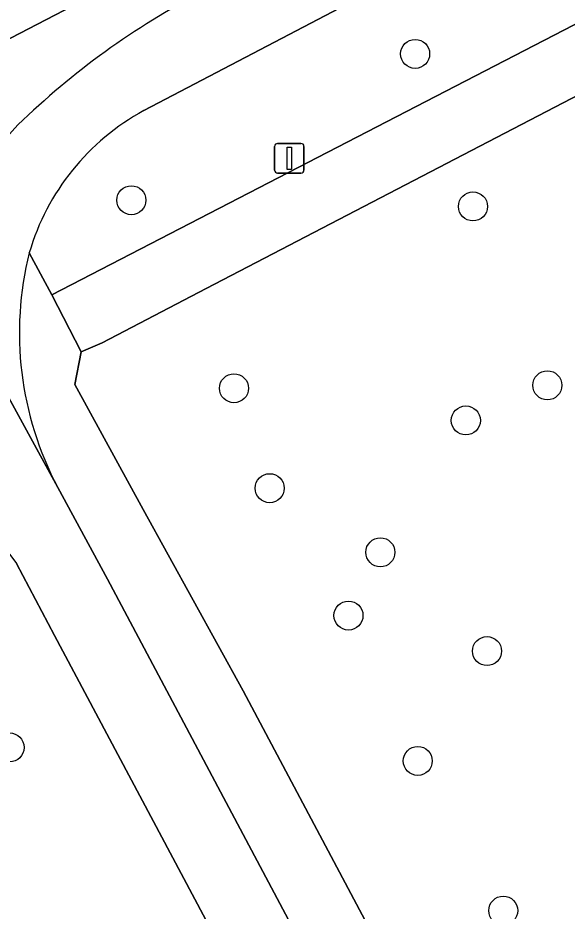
# Model space of a CAD drawing. Extents: x 158835 to 160077, y 386387 to 387778.
# Drawn here: x 159256.49 to 159274.99, y 387115.82 to 387145.92 of the extents above; entities that cross this region are included whole.
import ezdxf

# ---------------------------------------------------------------- set-up
doc = ezdxf.new("R2010")
doc.units = 0
for name, color, linetype in [('IMGEO_Berm_groen', 7, 'Continuous'), ('IMGEO_Boom', 7, 'Continuous'), ('IMGEO_Fietspad_gesloten', 7, 'Continuous'), ('IMGEO_Groenvoorziening', 7, 'Continuous'), ('IMGEO_Lichtmast', 7, 'Continuous'), ('IMGEO_Rijbaan_lokaal_gesloten', 7, 'Continuous'), ('IMGEO_Voetpad_open', 7, 'Continuous')]:
    doc.layers.add(name, color=color, linetype=linetype)

msp = doc.modelspace()

# ---------------------------------------------------------------- linework, layer by layer
at = {"layer": 'IMGEO_Berm_groen'}
for points in [[(159332.016, 387182.933), (159331.41, 387184.13), (159330.468, 387183.657), (159304.545, 387170.319), (159254.151, 387144.153)], [(159338.246, 387178.286), (159336.735, 387181.355), (159336.385, 387182.067), (159333.229, 387180.454), (159296.177, 387161.357), (159260.733, 387142.792)], [(159256.875, 387138.005), (159257.63, 387136.587), (159338.246, 387178.286)], [(159255.814, 387141.578), (159256.49, 387142.313)], [(159257.729, 387125.109), (159256.446, 387127.537)], [(159294.989, 387055.058), (159257.729, 387125.109)]]:
    msp.add_lwpolyline(points, dxfattribs=at)
for centre, radius, start, end in [((159275.078, 387123.126), 26.714, 117.6256, 134.0922), ((159264.55, 387135.768), 7.994, 118.519, 163.748)]:
    msp.add_arc(centre, radius, start, end, dxfattribs=at)
at = {"layer": 'IMGEO_Boom'}
for centre in [(159269.872, 387144.705), (159260.313, 387139.774), (159271.82, 387139.565), (159274.326, 387133.536), (159263.77, 387133.437), (159271.58, 387132.353), (159264.973, 387130.069), (159268.701, 387127.909), (159267.626, 387125.778), (159272.293, 387124.581), (159256.21, 387121.334), (159269.96, 387120.879), (159272.841, 387115.834)]:
    msp.add_circle(centre, 0.489, dxfattribs=at)
at = {"layer": 'IMGEO_Fietspad_gesloten'}
for points in [[(159260.733, 387142.792), (159296.177, 387161.357), (159333.229, 387180.454), (159332.016, 387182.933), (159265.916, 387148.672), (159262.691, 387146.795)], [(159256.49, 387142.313), (159255.814, 387141.578), (159254.202, 387138.624)], [(159253.219, 387138.542), (159253.22, 387138.529), (159257.116, 387131.409), (159257.832, 387130.098)], [(159254.72, 387129.831), (159256.446, 387127.537), (159257.729, 387125.109), (159294.989, 387055.058), (159296.455, 387052.309), (159298.672, 387047.959), (159299.067, 387047.254), (159308.249, 387030.008), (159310.474, 387025.851), (159310.547, 387025.737), (159310.607, 387025.603), (159311.78, 387023.413), (159311.982, 387023.035), (159312.003, 387022.996), (159313.274, 387023.652), (159314.185, 387024.122), (159313.935, 387024.592), (159304.248, 387042.785), (159259.512, 387127.003), (159257.832, 387130.098), (159257.116, 387131.409), (159253.22, 387138.529), (159253.219, 387138.542)]]:
    msp.add_lwpolyline(points, dxfattribs=at)
for centre, radius, start, end in [((159275.078, 387123.126), 26.714, 117.6256, 134.0922), ((159264.55, 387135.768), 7.994, 118.519, 163.748), ((159267.657, 387135.299), 11.116, 165.9082, 207.8939)]:
    msp.add_arc(centre, radius, start, end, dxfattribs=at)
at = {"layer": 'IMGEO_Groenvoorziening'}
msp.add_lwpolyline([(159339.149, 387176.517), (159262.833, 387136.799), (159259.325, 387134.973), (159258.621, 387134.669), (159258.414, 387133.568), (159260.709, 387129.351), (159264.081, 387123.241), (159274.488, 387103.639), (159287.565, 387078.987), (159305.108, 387045.958), (159315.894, 387025.664)], dxfattribs=at)
at = {"layer": 'IMGEO_Lichtmast'}
for p, q in [((159265.137, 387140.787), (159265.137, 387141.587)), ((159265.137, 387141.587), (159265.137, 387140.787)), ((159265.237, 387141.687), (159266.027, 387141.687)), ((159266.027, 387141.687), (159265.237, 387141.687)), ((159266.127, 387141.587), (159266.127, 387140.787)), ((159266.127, 387140.787), (159266.127, 387141.587)), ((159266.027, 387140.687), (159265.237, 387140.687)), ((159265.237, 387140.687), (159266.027, 387140.687))]:
    msp.add_line(p, q, dxfattribs=at)
msp.add_lwpolyline([(159265.557, 387141.562), (159265.707, 387141.562), (159265.707, 387140.812), (159265.557, 387140.812), (159265.557, 387141.562)], dxfattribs=at)
for centre, start, end in [((159265.237, 387141.587), 90, 180), ((159265.237, 387141.587), 90, 180), ((159266.027, 387141.587), 0, 90), ((159266.027, 387141.587), 360, 90), ((159265.237, 387140.787), 180, 270), ((159265.237, 387140.787), 180, 270), ((159266.027, 387140.787), 270, 0), ((159266.027, 387140.787), 270, 0)]:
    msp.add_arc(centre, 0.1, start, end, dxfattribs=at)
at = {"layer": 'IMGEO_Rijbaan_lokaal_gesloten'}
msp.add_lwpolyline([(159304.545, 387170.319), (159330.468, 387183.657), (159327.803, 387189.055), (159251.43, 387149.504), (159248.824, 387148.143), (159251.607, 387142.822), (159254.151, 387144.153)], close=True, dxfattribs=at)
at = {"layer": 'IMGEO_Voetpad_open'}
msp.add_lwpolyline([(159339.149, 387176.517), (159338.246, 387178.286), (159257.63, 387136.587), (159258.621, 387134.669), (159259.325, 387134.973), (159262.833, 387136.799)], close=True, dxfattribs=at)
for points in [[(159329.563, 387000), (159317.744, 387022.183), (159315.894, 387025.664), (159305.108, 387045.958), (159287.565, 387078.987), (159274.488, 387103.639), (159264.081, 387123.241), (159260.709, 387129.351), (159258.414, 387133.568), (159258.621, 387134.669), (159257.63, 387136.587), (159256.875, 387138.005)], [(159257.832, 387130.098), (159259.512, 387127.003), (159304.248, 387042.785), (159313.935, 387024.592), (159314.185, 387024.122), (159327.03, 387000), (159341.831, 386972.203), (159343.9, 386973.093), (159329.563, 387000)]]:
    msp.add_lwpolyline(points, dxfattribs=at)
msp.add_arc((159267.657, 387135.299), 11.116, 165.9082, 207.8939, dxfattribs=at)

doc.saveas('drawing.dxf')
